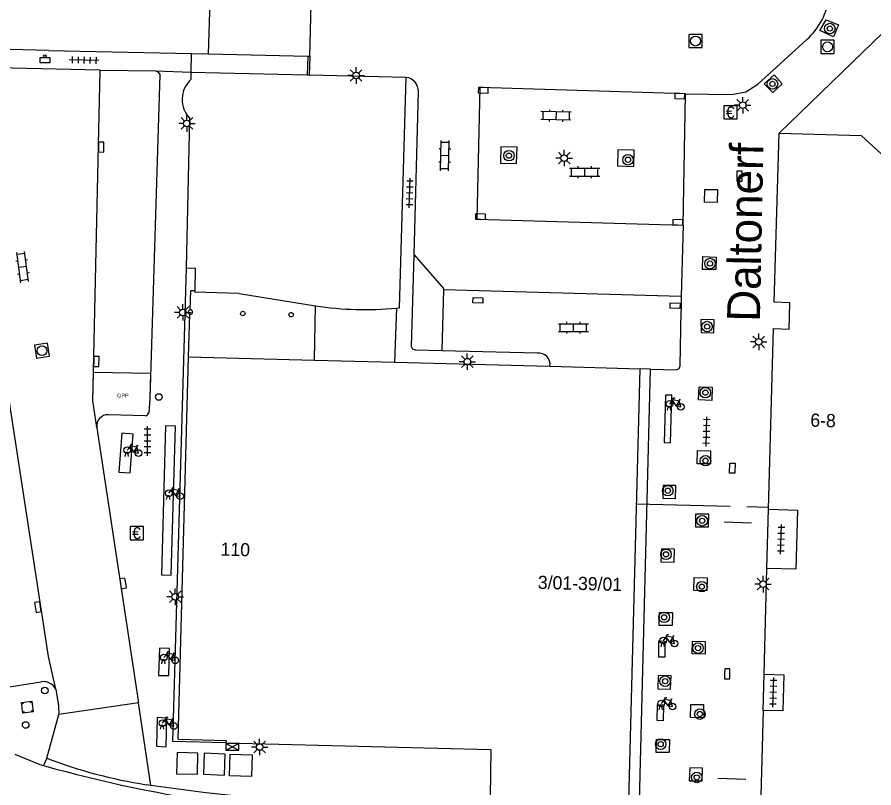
# Model space of a CAD drawing. Extents: x 132998 to 136004, y 396998 to 398512.
# Drawn here: x 134473 to 134538.1, y 397143.9 to 397202.4 of the extents above; entities that cross this region are included whole.
import ezdxf

# ---------------------------------------------------------------- set-up
doc = ezdxf.new("R2010")
doc.units = 0
for name, color, linetype in [('bp-grn-parkeervak', 7, 'Continuous'), ('gg-afsc-hekwerk', 7, 'Continuous'), ('gg-afsc-muur', 7, 'Continuous'), ('gg-anno-huisnummerreeks BGT', 7, 'Continuous'), ('gg-anno-openbare ruimte label', 7, 'Continuous'), ('gg-bbg-bijgebouw', 7, 'Continuous'), ('gg-bbg-gedigitaliseerde bijgebouw', 7, 'Continuous'), ('gg-bbg-hoofdgebouw', 7, 'Continuous'), ('gg-bbg-onder overbouw', 7, 'Continuous'), ('gg-bbg-pand overbouw', 7, 'Continuous'), ('gg-bbg-pilaar onder overbouw', 7, 'Continuous'), ('gg-knt-verharding', 7, 'Continuous'), ('gg-knt-verharding nz', 7, 'Continuous'), ('gg-kwrk-afval apart plaats', 7, 'Continuous'), ('gt-grn-weggrens', 7, 'Continuous'), ('gt-symb-afvalbak', 7, 'Continuous'), ('gt-symb-betaalautomaat', 7, 'Continuous'), ('gt-symb-bloembak', 7, 'Continuous'), ('gt-symb-boom', 7, 'Continuous'), ('gt-symb-fietsenrek', 7, 'Continuous'), ('gt-symb-kast', 7, 'Continuous'), ('gt-symb-klinker verharding', 7, 'Continuous'), ('gt-symb-kolk', 7, 'Continuous'), ('gt-symb-kolk center center', 7, 'Continuous'), ('gt-symb-lichtmast', 7, 'Continuous'), ('gt-symb-paal', 7, 'Continuous'), ('gt-symb-rioolschacht', 7, 'Continuous'), ('gt-symb-tegel verharding', 7, 'Continuous'), ('gt-symb-verkeersbordpaal', 7, 'Continuous'), ('gt-symb-vlaggenmast', 7, 'Continuous'), ('kenmerkpunt gehandicapten parkeerplaats', 7, 'Continuous')]:
    doc.layers.add(name, color=color, linetype=linetype)

# ---------------------------------------------------------------- blocks, each defined once
blk = doc.blocks.new('gt0-LMAST')
at = {"layer": 'gt-symb-lichtmast'}
for p, q in [((-0.182, 0.173), (-0.447, 0.438)), ((-0.005, 0.246), (-0.005, 0.621)), ((0.172, 0.173), (0.437, 0.438)), ((-0.255, -0.004), (-0.63, -0.004)), ((-0.182, -0.181), (-0.447, -0.446)), ((-0.005, -0.254), (-0.005, -0.629)), ((0.437, -0.446), (0.172, -0.181)), ((0.245, -0.004), (0.62, -0.004))]:
    blk.add_line(p, q, dxfattribs=at)
blk.add_circle((-0.005, -0.004), 0.25, dxfattribs=at)
blk = doc.blocks.new('gt0-TEG1')
at = {"layer": 'gt-symb-tegel verharding'}
for p, q in [((-1.125, 0), (1.125, 0)), ((-0.9, -0.25), (-0.9, 0.25)), ((-0.45, -0.25), (-0.45, 0.25)), ((0, -0.25), (0, 0.25)), ((0.45, -0.25), (0.45, 0.25)), ((0.9, -0.25), (0.9, 0.25))]:
    blk.add_line(p, q, dxfattribs=at)
blk = doc.blocks.new('gt0-BOOM')
at = {"layer": 'gt-symb-boom'}
for radius in [0.4, 0.2]:
    blk.add_circle((0, 0), radius, dxfattribs=at)
blk = doc.blocks.new('gt0-KOLK')
at = {"layer": 'gt-symb-kolk'}
blk.add_lwpolyline([(0, 0), (0.375, 0), (0.375, 0.4), (-0.375, 0.4), (-0.375, 0), (0, 0)], dxfattribs=at)
blk = doc.blocks.new('gt0-KOLKCC')
at = {"layer": 'gt-symb-kolk center center'}
blk.add_lwpolyline([(-0.375, 0.2), (0.375, 0.2), (0.375, -0.2), (-0.375, -0.2)], close=True, dxfattribs=at)
blk = doc.blocks.new('gt0-FREK')
at = {"layer": 'gt-symb-fietsenrek'}
for p, q in [((0.259, 0.762), (0.294, 0.823)), ((0.54, 0.335), (0.259, 0.762)), ((0.294, 0.823), (0.767, 0.714)), ((0.767, 0.714), (0.54, 0.335)), ((0.757, 0.841), (0.866, 0.816)), ((0.767, 0.714), (0.84, 0.822)), ((0.895, 0.252), (0.767, 0.714))]:
    blk.add_line(p, q, dxfattribs=at)
for points in [[(0.036, 0.476), (0.228, 0.708), (0.259, 0.762)], [(0.294, 0.823), (0.36, 0.937), (0.452, 0.935)], [(-0.124, 0), (-0.047, 0.312), (0.053, 0.312), (0.12, 0)], [(0.54, 0.335), (0.555, 0.305), (0.895, 0.252)]]:
    blk.add_lwpolyline(points, dxfattribs=at)
for centre in [(0.036, 0.476), (0.895, 0.252)]:
    blk.add_circle(centre, 0.252, dxfattribs=at)
blk = doc.blocks.new('gt0-KL1')
at = {"layer": 'gt-symb-klinker verharding'}
for p, q in [((-1.15, 0.3), (1.15, 0.3)), ((-1, -0.3), (-1, 0.3)), ((-0.5, 0.3), (-0.5, 0.45)), ((0, -0.3), (0, 0.3)), ((0.5, 0.3), (0.5, 0.45)), ((1, -0.3), (1, 0.3)), ((-1.15, -0.3), (1.15, -0.3)), ((-0.5, -0.45), (-0.5, -0.3)), ((0.5, -0.45), (0.5, -0.3))]:
    blk.add_line(p, q, dxfattribs=at)
blk = doc.blocks.new('gt0-BA')
at = {"layer": 'gt-symb-betaalautomaat'}
blk.add_lwpolyline([(-0.498, -0.507), (0.502, -0.507), (0.502, 0.493), (-0.498, 0.493)], close=True, dxfattribs=at)
blk.add_text('€', height=0.9, dxfattribs=at).set_placement((-0.357, -0.457))
blk = doc.blocks.new('gt0-RS')
at = {"layer": 'gt-symb-rioolschacht'}
blk.add_lwpolyline([(-0.5, -0.5), (0.5, -0.5), (0.5, 0.5), (-0.5, 0.5)], close=True, dxfattribs=at)
blk.add_circle((0, 0), 0.375, dxfattribs=at)
blk = doc.blocks.new('gt0-KAST')
at = {"layer": 'gt-symb-kast'}
for p, q in [((-0.501, -0.249), (0.501, 0.249)), ((-0.501, 0.249), (0.501, -0.249))]:
    blk.add_line(p, q, dxfattribs=at)
blk.add_lwpolyline([(0.501, 0.249), (-0.501, 0.249), (-0.501, -0.249), (0.501, -0.249)], close=True, dxfattribs=at)
blk = doc.blocks.new('gt0-PAAL')
at = {"layer": 'gt-symb-paal'}
blk.add_circle((0, 0), 0.25, dxfattribs=at)
blk = doc.blocks.new('gt0-BBAK')
at = {"layer": 'gt-symb-bloembak'}
for points in [[(-0.3, 0.4), (-0.3, 0.3), (-0.4, 0.3)], [(0.4, 0.3), (0.3, 0.3), (0.3, 0.4)], [(-0.4, -0.3), (-0.3, -0.3), (-0.3, -0.4)], [(0.3, -0.4), (0.3, -0.3), (0.4, -0.3)]]:
    blk.add_lwpolyline(points, dxfattribs=at)
blk.add_lwpolyline([(0.4, -0.4), (-0.4, -0.4), (-0.4, 0.4), (0.4, 0.4)], close=True, dxfattribs=at)
blk = doc.blocks.new('gt0-VMAST')
at = {"layer": 'gt-symb-vlaggenmast'}
blk.add_circle((0, 0), 0.25, dxfattribs=at)
blk = doc.blocks.new('gt0-VPAAL')
at = {"layer": 'gt-symb-verkeersbordpaal'}
blk.add_circle((0, 0), 0.25, dxfattribs=at)
blk = doc.blocks.new('gt0-ABAK')
at = {"layer": 'gt-symb-afvalbak'}
blk.add_lwpolyline([(0.375, -0.5), (-0.375, -0.5), (-0.375, -0.1), (0.375, -0.1)], close=True, dxfattribs=at)
blk.add_circle((0, 0), 0.1, dxfattribs=at)

msp = doc.modelspace()

# ---------------------------------------------------------------- linework, layer by layer
at = {"layer": 'bp-grn-parkeervak'}
msp.add_line((134482.717, 397172.12), (134479.919, 397172.19), dxfattribs=at)
msp.add_lwpolyline([(134479.037, 397171.234), (134478.732, 397173.246), (134478.782, 397175.438), (134483.124, 397175.34), (134483.065, 397173.424), (134482.979, 397172.344)], dxfattribs=at)
for centre, radius, start, end in [((134479.875, 397171.345), 0.846, 87.03797, 187.57313), ((134482.67, 397172.44), 0.323, 278.30091, 342.75745)]:
    msp.add_arc(centre, radius, start, end, dxfattribs=at)
at = {"layer": 'gg-afsc-hekwerk'}
for p, q in [((134530.848, 397193.574), (134539.82, 397202.27)), ((134475.365, 397199.859), (134478.988, 397199.782)), ((134486.2, 397198.21), (134486.231, 397199.62)), ((134495.06, 397199.423), (134495.02, 397197.995)), ((134501.79, 397180.295), (134501.648, 397176.185)), ((134486.01, 397176.6), (134486.108, 397179.829)), ((134520.034, 397165.425), (134527.128, 397165.249)), ((134528.391, 397165.216), (134530.057, 397165.173)), ((134529.932, 397160.525), (134530.053, 397165.013)), ((134526.689, 397164.048), (134528.75, 397163.99)), ((134528.321, 397144.502), (134526.213, 397144.563))]:
    msp.add_line(p, q, dxfattribs=at)
msp.add_lwpolyline([(134486.119, 397180.153), (134486.184, 397181.631), (134486.494, 397181.623)], dxfattribs=at)
at = {"layer": 'gg-afsc-muur'}
for p, q in [((134475.365, 397199.859), (134467.814, 397200.054)), ((134478.988, 397199.782), (134486.231, 397199.62)), ((134486.231, 397199.62), (134487.529, 397199.591))]:
    msp.add_line(p, q, dxfattribs=at)
at = {"layer": 'gg-bbg-bijgebouw'}
for p, q in [((134495.21, 397199.42), (134495.321, 397203.385)), ((134487.529, 397199.591), (134495.06, 397199.423)), ((134495.06, 397199.423), (134495.21, 397199.42))]:
    msp.add_line(p, q, dxfattribs=at)
at = {"layer": 'gg-bbg-gedigitaliseerde bijgebouw'}
msp.add_line((134487.529, 397199.591), (134487.634, 397203.589), dxfattribs=at)
at = {"layer": 'gg-bbg-hoofdgebouw'}
for p, q in [((134486.19, 397197.66), (134486.2, 397198.21)), ((134486.2, 397198.21), (134495.02, 397197.995)), ((134495.02, 397197.995), (134495.164, 397197.991)), ((134502.54, 397197.81), (134495.164, 397197.991)), ((134485.86, 397183.35), (134486.09, 397194.7)), ((134495.557, 397176.347), (134501.648, 397176.185)), ((134501.648, 397176.185), (134513.45, 397175.872)), ((134513.45, 397175.872), (134520.3, 397175.69)), ((134519.45, 397142.87), (134520.3, 397175.69)), ((134529.715, 397152.488), (134529.932, 397160.525)), ((134529.641, 397149.739), (134529.433, 397142.032)), ((134488.846, 397147.269), (134508.96, 397146.77))]:
    msp.add_line(p, q, dxfattribs=at)
for points in [[(134501.79, 397180.295), (134502.03, 397180.32), (134502.54, 397197.81)], [(134530.053, 397165.013), (134530.424, 397178.732), (134531.613, 397178.698), (134531.67, 397180.697), (134530.481, 397180.731), (134530.848, 397193.574)], [(134530.848, 397193.574), (134537.093, 397193.402), (134538.572, 397192.036), (134544.353, 397191.883), (134544.296, 397189.693), (134549.827, 397189.556), (134549.796, 397188.291), (134552.785, 397188.217), (134552.815, 397189.467), (134560.696, 397189.258), (134560.473, 397181.054), (134560.283, 397181.059), (134560.153, 397176.283), (134564.09, 397176.176), (134563.866, 397167.952), (134559.969, 397168.058), (134559.722, 397158.965), (134558.433, 397159), (134558.374, 397156.841), (134561.212, 397156.764), (134561.063, 397151.298), (134557.166, 397151.404), (134556.95, 397143.47)], [(134530.053, 397165.013), (134532.252, 397164.954), (134532.132, 397160.466), (134529.932, 397160.525)], [(134529.715, 397152.488), (134531.215, 397152.448), (134531.14, 397149.699), (134529.641, 397149.739)], [(134508.96, 397146.77), (134508.9, 397143.17), (134519.45, 397142.87)]]:
    msp.add_lwpolyline(points, dxfattribs=at)
for centre, radius, start, end in [((134487.596, 397196.131), 2.078, 132.60548, 223.52465), ((134499.4, 397204.763), 24.585, 261.22931, 275.5796)]:
    msp.add_arc(centre, radius, start, end, dxfattribs=at)
at = {"layer": 'gg-bbg-onder overbouw'}
for p, q in [((134485.86, 397183.35), (134486.54, 397183.331)), ((134486.494, 397181.623), (134486.54, 397183.331)), ((134489.84, 397181.41), (134495.651, 397180.466)), ((134485.205, 397147.55), (134486.01, 397176.6)), ((134486.01, 397176.6), (134495.557, 397176.347))]:
    msp.add_line(p, q, dxfattribs=at)
for points in [[(134489.84, 397181.41), (134486.491, 397181.513), (134486.494, 397181.623)], [(134485.205, 397147.55), (134488.851, 397147.459), (134488.846, 397147.269)]]:
    msp.add_lwpolyline(points, dxfattribs=at)
at = {"layer": 'gg-bbg-pand overbouw'}
msp.add_line((134495.557, 397176.347), (134495.651, 397180.466), dxfattribs=at)
msp.add_lwpolyline([(134488.846, 397147.269), (134484.803, 397147.382), (134485.86, 397183.35)], dxfattribs=at)
at = {"layer": 'gg-bbg-pilaar onder overbouw'}
for points in [[(134486.108, 397179.829), (134486.092, 397179.832), (134486.046, 397179.857), (134486.01, 397179.895), (134485.987, 397179.942), (134485.98, 397179.994), (134485.989, 397180.045), (134486.014, 397180.091), (134486.052, 397180.127), (134486.099, 397180.15), (134486.119, 397180.153)], [(134486.108, 397179.829), (134486.143, 397179.823), (134486.195, 397179.83), (134486.242, 397179.853), (134486.28, 397179.889), (134486.305, 397179.935), (134486.314, 397179.986), (134486.307, 397180.038), (134486.284, 397180.085), (134486.248, 397180.123), (134486.202, 397180.148), (134486.151, 397180.157), (134486.119, 397180.153)], [(134490.117, 397179.712), (134490.066, 397179.721), (134490.019, 397179.746), (134489.983, 397179.784), (134489.96, 397179.832), (134489.953, 397179.884), (134489.962, 397179.935), (134489.987, 397179.982), (134490.025, 397180.018), (134490.073, 397180.041), (134490.125, 397180.048), (134490.176, 397180.039), (134490.223, 397180.014), (134490.259, 397179.976), (134490.282, 397179.928), (134490.289, 397179.876), (134490.28, 397179.825), (134490.255, 397179.778), (134490.217, 397179.742), (134490.169, 397179.719), (134490.117, 397179.712)], [(134493.959, 397179.825), (134493.962, 397179.773), (134493.949, 397179.722), (134493.921, 397179.678), (134493.881, 397179.645), (134493.833, 397179.626), (134493.781, 397179.623), (134493.73, 397179.636), (134493.686, 397179.664), (134493.653, 397179.704), (134493.634, 397179.752), (134493.631, 397179.804), (134493.644, 397179.855), (134493.672, 397179.899), (134493.712, 397179.932), (134493.76, 397179.951), (134493.812, 397179.954), (134493.863, 397179.941), (134493.907, 397179.913), (134493.94, 397179.873), (134493.959, 397179.825)]]:
    msp.add_lwpolyline(points, dxfattribs=at)
at = {"layer": 'gg-knt-verharding'}
for p, q in [((134495.21, 397199.42), (134495.164, 397197.991)), ((134479.3, 397198.36), (134468.494, 397198.594)), ((134479.3, 397198.36), (134483.492, 397198.322)), ((134503.127, 397184.346), (134503.46, 397196.73)), ((134505.364, 397181.697), (134505.244, 397177.048)), ((134512.48, 397176.86), (134505.244, 397177.048)), ((134520.24, 397142.85), (134521.09, 397175.665)), ((134521.09, 397175.665), (134520.3, 397175.69)), ((134483.065, 397173.424), (134482.979, 397172.344)), ((134482.717, 397172.12), (134479.919, 397172.19)), ((134479.037, 397171.234), (134479.041, 397171.21)), ((134479.041, 397171.21), (134482.201, 397150.314)), ((134529.641, 397149.739), (134529.715, 397152.488)), ((134471.742, 397151.427), (134474.801, 397151.909)), ((134482.201, 397150.314), (134476.146, 397149.438)), ((134475.242, 397146.113), (134476.146, 397149.438)), ((134475.242, 397146.113), (134474.994, 397145.548)), ((134483.149, 397144.046), (134482.779, 397144.097))]:
    msp.add_line(p, q, dxfattribs=at)
for points in [[(134533.937, 397201.37), (134534.425, 397202.195), (134535.365, 397201.805), (134534.98, 397200.893), (134533.937, 397201.37)], [(134523.74, 397196.572), (134527.25, 397196.51), (134528.32, 397196.72), (134529.24, 397197.29), (134532.96, 397200.68)], [(134483.492, 397198.322), (134483.693, 397198.215), (134483.82, 397198.025), (134483.065, 397173.424)], [(134529.723, 397197.331), (134530.367, 397196.654), (134531.08, 397197.33), (134530.467, 397198.003), (134529.723, 397197.331)], [(134509.692, 397191.3), (134510.911, 397191.268), (134510.956, 397192.519), (134509.724, 397192.532), (134509.692, 397191.3)], [(134518.574, 397191.084), (134519.815, 397191.05), (134519.857, 397192.278), (134518.611, 397192.312), (134518.574, 397191.084)], [(134526.144, 397188.318), (134525.19, 397188.33), (134525.209, 397189.299), (134526.169, 397189.294), (134526.144, 397188.318)], [(134505.244, 397177.048), (134503.25, 397177.1), (134503.04, 397177.17), (134502.94, 397177.37), (134503.127, 397184.346)], [(134503.127, 397184.346), (134505.366, 397181.77), (134505.364, 397181.697)], [(134525.047, 397183.217), (134525.055, 397184.208), (134526.067, 397184.169), (134526.044, 397183.227), (134525.047, 397183.217)], [(134524.909, 397179.416), (134524.927, 397178.427), (134525.904, 397178.411), (134525.922, 397179.388), (134524.909, 397179.416)], [(134524.741, 397173.319), (134524.782, 397174.309), (134525.776, 397174.276), (134525.757, 397173.272), (134524.741, 397173.319)], [(134524.624, 397168.475), (134524.652, 397169.467), (134525.653, 397169.452), (134525.632, 397168.461), (134524.624, 397168.475)], [(134522.035, 397165.866), (134522.989, 397165.834), (134523.02, 397166.819), (134522.042, 397166.828), (134522.035, 397165.866)], [(134524.503, 397163.675), (134525.488, 397163.669), (134525.514, 397164.633), (134524.512, 397164.642), (134524.503, 397163.675)], [(134521.883, 397161.013), (134522.874, 397161), (134522.903, 397161.995), (134521.911, 397162.019), (134521.883, 397161.013)], [(134524.38, 397158.848), (134524.403, 397159.842), (134525.379, 397159.82), (134525.366, 397158.825), (134524.38, 397158.848)], [(134521.739, 397156.188), (134521.771, 397157.166), (134522.761, 397157.164), (134522.732, 397156.188), (134521.739, 397156.188)], [(134524.262, 397154.031), (134524.288, 397154.997), (134525.248, 397154.969), (134525.244, 397154.004), (134524.262, 397154.031)], [(134521.64, 397151.381), (134522.618, 397151.351), (134522.644, 397152.355), (134521.666, 397152.385), (134521.64, 397151.381)], [(134475.924, 397151.347), (134476.115, 397150.093), (134476.146, 397149.438)], [(134524.137, 397149.198), (134524.16, 397150.182), (134525.118, 397150.177), (134525.128, 397149.175), (134524.137, 397149.198)], [(134521.51, 397146.554), (134521.53, 397147.54), (134522.521, 397147.53), (134522.503, 397146.55), (134521.51, 397146.554)], [(134472.816, 397146.417), (134474.7, 397145.63), (134474.994, 397145.548)], [(134524.029, 397144.399), (134525.012, 397144.386), (134525.026, 397145.363), (134524.07, 397145.374), (134524.029, 397144.399)], [(134509.286, 397141.55), (134509.334, 397142.18), (134499.543, 397142.501), (134491.852, 397142.989), (134487.308, 397143.476), (134483.149, 397144.046)]]:
    msp.add_lwpolyline(points, dxfattribs=at)
for centre, radius, start, end in [((134529.278, 397204.695), 5.448, 312.52261, 352.56124), ((134502.413, 397196.77), 1.048, 357.80817, 83.04399), ((134512.616, 397176.023), 0.848, 349.71595, 99.23064), ((134479.875, 397171.345), 0.846, 87.03797, 187.57313), ((134482.67, 397172.44), 0.323, 278.30091, 342.75745), ((134474.987, 397150.878), 1.047, 26.58138, 100.24771), ((134488.582, 397180.89), 37.247, 249.01335, 261.03677), ((134502.262, 397242.342), 100.562, 254.2671, 270.16601)]:
    msp.add_arc(centre, radius, start, end, dxfattribs=at)
at = {"layer": 'gg-knt-verharding nz'}
for p, q in [((134478.732, 397173.246), (134479.3, 397198.36)), ((134523.573, 397186.598), (134523.74, 397196.572)), ((134505.364, 397181.697), (134523.422, 397181.201)), ((134523.422, 397181.201), (134523.415, 397180.109)), ((134479.037, 397171.234), (134478.732, 397173.246))]:
    msp.add_line(p, q, dxfattribs=at)
for points in [[(134475.924, 397151.347), (134475.355, 397153.833), (134468.494, 397198.594)], [(134523.74, 397196.572), (134508.127, 397197.042), (134507.89, 397187.045), (134523.573, 397186.598)], [(134521.09, 397175.665), (134523.049, 397175.602), (134523.255, 397175.699), (134523.345, 397175.908), (134523.415, 397180.109)], [(134522.606, 397170.065), (134522.695, 397173.682), (134522.221, 397173.692), (134522.133, 397170.074), (134522.606, 397170.065)], [(134483.944, 397160.041), (134484.68, 397160.019), (134485.011, 397171.338), (134484.265, 397171.358), (134483.944, 397160.041)], [(134481.565, 397167.779), (134481.789, 397170.727), (134480.942, 397170.791), (134480.718, 397167.843), (134481.565, 397167.779)], [(134521.717, 397155.017), (134522.171, 397155.01), (134522.163, 397153.788), (134521.708, 397153.795), (134521.717, 397155.017)], [(134483.733, 397152.387), (134484.506, 397152.382), (134484.558, 397154.453), (134483.785, 397154.458), (134483.733, 397152.387)], [(134522.047, 397148.955), (134521.589, 397148.966), (134521.619, 397150.186), (134522.078, 397150.174), (134522.047, 397148.955)], [(134483.567, 397147.014), (134484.312, 397146.986), (134484.352, 397149.162), (134483.608, 397149.189), (134483.567, 397147.014)]]:
    msp.add_lwpolyline(points, dxfattribs=at)
at = {"layer": 'gg-kwrk-afval apart plaats'}
for points in [[(134485.088, 397144.936), (134486.673, 397144.887), (134486.718, 397146.5), (134485.133, 397146.549), (134485.088, 397144.936)], [(134487.144, 397144.886), (134488.745, 397144.815), (134488.792, 397146.416), (134487.191, 397146.487), (134487.144, 397144.886)], [(134489.103, 397144.77), (134489.156, 397146.415), (134490.842, 397146.359), (134490.789, 397144.714), (134489.103, 397144.77)]]:
    msp.add_lwpolyline(points, dxfattribs=at)
at = {"layer": 'gt-grn-weggrens'}
for p, q in [((134483.492, 397198.322), (134486.2, 397198.21)), ((134523.573, 397186.598), (134523.422, 397181.201)), ((134483.149, 397144.046), (134482.201, 397150.314))]:
    msp.add_line(p, q, dxfattribs=at)

# ---------------------------------------------------------------- block references
at = {"layer": 'gt-symb-afvalbak'}
msp.add_blockref('gt0-ABAK', (134475.1, 397199.422), dxfattribs=at)
at = {"layer": 'gt-symb-betaalautomaat'}
for p in [(134527.16, 397195.163), (134482.075, 397163.207)]:
    msp.add_blockref('gt0-BA', p, dxfattribs=at)
at = {"layer": 'gt-symb-bloembak', "rotation": 7.144033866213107}
msp.add_blockref('gt0-BBAK', (134473.763, 397149.986), dxfattribs=at)
at = {"layer": 'gt-symb-boom'}
for p in [(134534.704, 397201.52), (134530.35, 397197.32), (134510.337, 397191.869), (134519.379, 397191.557), (134525.605, 397183.674), (134525.388, 397178.89), (134525.254, 397173.87), (134525.26, 397168.701), (134522.398, 397166.424), (134525.01, 397164.14), (134522.265, 397161.59), (134524.99, 397159.139), (134522.125, 397156.81), (134524.696, 397154.47), (134522.198, 397151.962), (134524.837, 397149.462), (134521.86, 397147.175), (134524.598, 397144.65)]:
    msp.add_blockref('gt0-BOOM', p, dxfattribs=at)
at = {"layer": 'gt-symb-fietsenrek'}
for p in [(134522.496, 397172.536), (134481.304, 397169.032), (134484.462, 397165.753), (134522.014, 397154.577), (134484.091, 397153.289), (134521.864, 397149.785), (134483.985, 397148.303)]:
    msp.add_blockref('gt0-FREK', p, dxfattribs=at)
at = {"layer": 'gt-symb-kast'}
msp.add_blockref('gt0-KAST', (134489.327, 397146.967), dxfattribs=at)
at = {"layer": 'gt-symb-klinker verharding'}
for p, rotation in [((134513.905, 397194.891), 178.8542371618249), ((134505.472, 397191.869), 88.68242937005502), ((134473.402, 397183.402), 97.64386978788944)]:
    msp.add_blockref('gt0-KL1', p, dxfattribs=dict(at, rotation=rotation))
for p in [(134516.096, 397190.615), (134515.238, 397178.803)]:
    msp.add_blockref('gt0-KL1', p, dxfattribs=at)
at = {"layer": 'gt-symb-kolk'}
for p, rotation in [((134508.388, 397197.034), 178.2728501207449), ((134523.31, 397196.585), 178.24058704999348), ((134479.172, 397192.523), -90.80208851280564), ((134527.642, 397190.313), -90.80208851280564), ((134508.172, 397187.037), -1.6384208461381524), ((134523.157, 397186.609), -1.606153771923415), ((134478.802, 397176.243), -90.80208851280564), ((134481.235, 397159.412), 98.91603673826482), ((134474.762, 397157.615), 98.91603673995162), ((134526.718, 397152.521), -90.80208851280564)]:
    msp.add_blockref('gt0-KOLK', p, dxfattribs=dict(at, rotation=rotation))
at = {"layer": 'gt-symb-kolk center center'}
for p, rotation in [((134507.982, 397180.874), -1.549683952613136), ((134522.953, 397180.47), 178.45031604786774), ((134527.308, 397168.136), -91.66262047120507)]:
    msp.add_blockref('gt0-KOLKCC', p, dxfattribs=dict(at, rotation=rotation))
at = {"layer": 'gt-symb-lichtmast'}
for p in [(134498.735, 397197.959), (134528.093, 397195.699), (134485.886, 397194.317), (134514.539, 397191.688), (134485.577, 397179.97), (134529.307, 397177.732), (134507.181, 397176.226), (134529.64, 397159.332), (134484.996, 397158.372), (134491.409, 397146.965)]:
    msp.add_blockref('gt0-LMAST', p, dxfattribs=at)
at = {"layer": 'gt-symb-paal'}
msp.add_blockref('gt0-PAAL', (134473.634, 397148.633), dxfattribs=at)
at = {"layer": 'gt-symb-rioolschacht'}
for p in [(134524.508, 397200.57), (134534.534, 397200.132)]:
    msp.add_blockref('gt0-RS', p, dxfattribs=at)
at = {"layer": 'gt-symb-rioolschacht', "rotation": 98.3408668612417}
msp.add_blockref('gt0-RS', (134474.869, 397177.058), dxfattribs=at)
at = {"layer": 'gt-symb-tegel verharding'}
for p, rotation in [((134478.07, 397199.12), 178.39613722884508), ((134502.799, 397189.028), 88.5106452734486), ((134525.344, 397170.918), 88.5106452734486), ((134482.879, 397170.198), 90), ((134531.006, 397162.729), 88.22439947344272), ((134530.411, 397151.112), 88.22439947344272)]:
    msp.add_blockref('gt0-TEG1', p, dxfattribs=dict(at, rotation=rotation))
at = {"layer": 'gt-symb-verkeersbordpaal'}
msp.add_blockref('gt0-VPAAL', (134483.746, 397173.538), dxfattribs=at)
at = {"layer": 'gt-symb-vlaggenmast'}
msp.add_blockref('gt0-VMAST', (134475.083, 397151.259), dxfattribs=at)

# ---------------------------------------------------------------- texts
at = {"layer": 'gg-anno-huisnummerreeks BGT'}
for s, rotation, p in [('6-8', 358.5, (134533.214, 397171.29)), ('110', 358.4, (134488.427, 397161.497)), ('3/01-39/01', 358.5, (134512.524, 397158.971))]:
    msp.add_text(s, height=1, rotation=rotation, dxfattribs=at).set_placement(p)
at = {"layer": 'gg-anno-openbare ruimte label'}
msp.add_text('Daltonerf', height=2.5, rotation=88.9, dxfattribs=at).set_placement((134529.397, 397179.241))
at = {"layer": 'kenmerkpunt gehandicapten parkeerplaats'}
msp.add_text('GPP', height=0.3, dxfattribs=at).set_placement((134480.581, 397173.503))

doc.saveas('drawing.dxf')
